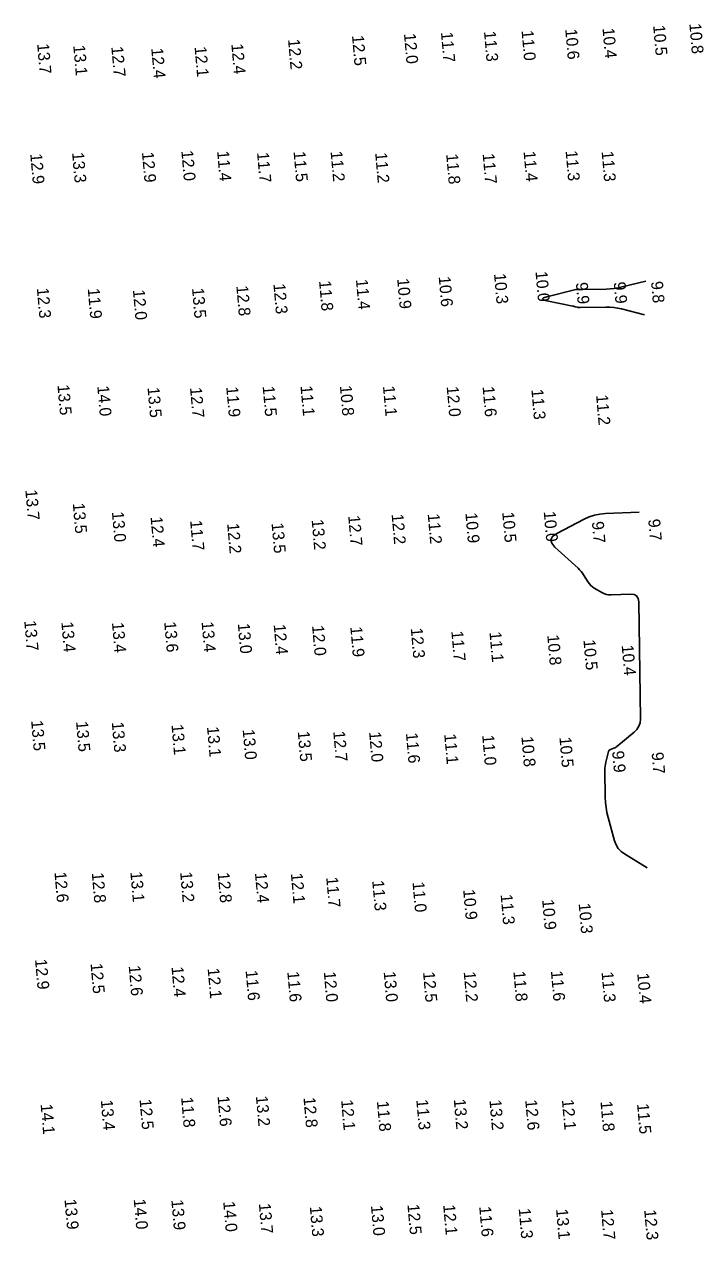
# Model space of a CAD drawing. Extents: x 988130 to 1132882, y 654656 to 841453.
# Drawn here: x 1101485 to 1101772, y 688188 to 688702 of the extents above; entities that cross this region are included whole.
import ezdxf

# ---------------------------------------------------------------- set-up
doc = ezdxf.new("R2010")
doc.units = 0
doc.layers.add('V-TOPO-MINR', color=7, linetype='Continuous')
doc.layers.add('V-TOPO-SOUN', color=7, linetype='Continuous')

msp = doc.modelspace()

# ---------------------------------------------------------------- linework, layer by layer
at = {"layer": 'V-TOPO-MINR'}
for points in [[(1101747.91, 688593.12), (1101737.87, 688590.64), (1101736.19, 688590.27), (1101734.49, 688590), (1101732.79, 688589.83), (1101731.07, 688589.76), (1101719.94, 688589.62), (1101719.81, 688589.62), (1101719.67, 688589.62), (1101719.53, 688589.62), (1101719.4, 688589.62), (1101718.85, 688589.63), (1101718.72, 688589.63), (1101718.58, 688589.61), (1101718.45, 688589.59), (1101718.32, 688589.57), (1101706.03, 688586.51), (1101704.61, 688586.05), (1101704.14, 688585.61), (1101704.63, 688585.19), (1101706.07, 688584.78), (1101717.05, 688582.53), (1101717.3, 688582.48), (1101717.55, 688582.42), (1101717.8, 688582.37), (1101718.05, 688582.31), (1101719.05, 688582.08), (1101719.3, 688582.03), (1101719.56, 688582), (1101719.81, 688581.98), (1101720.07, 688581.97), (1101730.94, 688582.12), (1101732.62, 688582.08), (1101734.29, 688581.94), (1101735.94, 688581.7), (1101737.58, 688581.34), (1101747.39, 688578.88)], [(1101748.46, 688345.1), (1101738.87, 688350.91), (1101737.41, 688351.98), (1101736.22, 688353.26), (1101735.31, 688354.75), (1101734.67, 688356.45), (1101731.94, 688366.31), (1101731.42, 688368.43), (1101731.05, 688370.56), (1101730.81, 688372.72), (1101730.72, 688374.9), (1101730.58, 688386.27), (1101730.6, 688387.15), (1101730.67, 688388.02), (1101730.8, 688388.89), (1101730.98, 688389.75), (1101732.07, 688394.17), (1101732.2, 688394.5), (1101732.38, 688394.77), (1101732.64, 688394.98), (1101732.96, 688395.13), (1101734.38, 688395.6), (1101734.73, 688395.73), (1101735.06, 688395.9), (1101735.37, 688396.09), (1101735.67, 688396.31), (1101743, 688402.38), (1101744.15, 688403.54), (1101744.96, 688404.87), (1101745.44, 688406.34), (1101745.59, 688407.98), (1101744.88, 688457.49), (1101744.64, 688458.98), (1101743.99, 688460.01), (1101742.92, 688460.61), (1101741.43, 688460.76), (1101733.17, 688460.41), (1101732.21, 688460.43), (1101731.28, 688460.59), (1101730.39, 688460.88), (1101729.53, 688461.31), (1101726.04, 688463.34), (1101725.29, 688463.84), (1101724.61, 688464.41), (1101724.02, 688465.07), (1101723.5, 688465.81), (1101721.57, 688468.91), (1101721.07, 688469.66), (1101720.51, 688470.38), (1101719.91, 688471.05), (1101719.26, 688471.69), (1101709.45, 688480.65), (1101708.1, 688482.28), (1101707.78, 688483.78), (1101708.48, 688485.14), (1101710.2, 688486.37), (1101721.84, 688492.42), (1101723.99, 688493.39), (1101726.21, 688494.12), (1101728.49, 688494.59), (1101730.84, 688494.82), (1101745.13, 688495.43)]]:
    msp.add_lwpolyline(points, dxfattribs=at)

# ---------------------------------------------------------------- texts
at = {"layer": 'V-TOPO-SOUN'}
for s, p in [('10.5 ', (1101750.96, 688701.24)), ('10.8 ', (1101766.25, 688701.99)), ('12.5 ', (1101623.67, 688696.96)), ('12.0 ', (1101645.63, 688697.75)), ('11.7 ', (1101661.26, 688698.38)), ('11.3 ', (1101679.46, 688698.7)), ('11.0 ', (1101695.34, 688699.08)), ('10.6 ', (1101713.8, 688699.61)), ('10.4 ', (1101729.56, 688700.07)), ('13.7 ', (1101490.58, 688693.47)), ('13.1 ', (1101505.85, 688692.78)), ('12.7 ', (1101521.93, 688692.24)), ('12.4 ', (1101538.82, 688691.59)), ('12.1 ', (1101557.12, 688692.2)), ('12.4 ', (1101572.66, 688693.38)), ('12.2 ', (1101596.63, 688695.34)), ('12.9 ', (1101487.67, 688646.94)), ('13.3 ', (1101505.36, 688647.45)), ('12.9 ', (1101534.88, 688647.58)), ('12.0 ', (1101551.53, 688648.24)), ('11.4 ', (1101566.65, 688648.08)), ('11.7 ', (1101583.53, 688647.49)), ('11.5 ', (1101598.97, 688647.89)), ('11.2 ', (1101614.62, 688647.97)), ('11.2 ', (1101633.46, 688647.38)), ('11.8 ', (1101663.48, 688646.84)), ('11.7 ', (1101678.89, 688646.99)), ('11.4 ', (1101696.19, 688647.95)), ('11.3 ', (1101713.96, 688648.21)), ('11.3 ', (1101729.18, 688647.95)), ('11.4 ', (1101625.34, 688593.8)), ('10.9 ', (1101642.76, 688594.12)), ('10.6 ', (1101660.31, 688595.02)), ('10.3 ', (1101683.7, 688596.25)), ('10.0 ', (1101701.22, 688597.19)), ('12.3 ', (1101490.45, 688590.15)), ('11.9 ', (1101511.97, 688589.96)), ('12.0 ', (1101531.06, 688589.43)), ('13.5 ', (1101556.05, 688590.14)), ('12.8 ', (1101574.77, 688591.11)), ('12.3 ', (1101590.44, 688591.95)), ('11.8 ', (1101609.74, 688593.23)), ('9.9', (1101718.3, 688592.45)), ('9.9', (1101734.29, 688592.66)), ('9.8', (1101750.08, 688592.9)), ('13.5 ', (1101499.16, 688549.2)), ('14.0 ', (1101516, 688548.75)), ('13.5 ', (1101537.23, 688548.14)), ('12.7 ', (1101555.2, 688548.07)), ('11.9 ', (1101570.51, 688548.39)), ('11.5 ', (1101585.9, 688548.65)), ('11.1 ', (1101601.9, 688548.81)), ('10.8 ', (1101618.55, 688548.87)), ('11.1 ', (1101636.75, 688548.72)), ('12.0 ', (1101663.68, 688548.52)), ('11.6 ', (1101678.86, 688548.5)), ('11.3 ', (1101699.49, 688547.32)), ('11.2 ', (1101726.84, 688544.95)), ('13.7 ', (1101485.59, 688504.8)), ('13.5 ', (1101505.64, 688499.15)), ('10.0 ', (1101704.71, 688495.67)), ('13.0 ', (1101522.18, 688495.53)), ('12.4 ', (1101538.53, 688493.42)), ('11.7 ', (1101555.25, 688491.88)), ('12.2 ', (1101570.89, 688490.62)), ('13.5 ', (1101589.66, 688490.79)), ('13.2 ', (1101606.61, 688492.22)), ('12.7 ', (1101622.05, 688493.91)), ('12.2 ', (1101640.41, 688494.54)), ('11.2 ', (1101655.66, 688494.67)), ('10.9 ', (1101671.59, 688495.07)), ('10.5 ', (1101687.17, 688495.37)), ('9.7', (1101725.07, 688491.37)), ('9.7', (1101748.89, 688492.38)), ('13.7 ', (1101485.13, 688449.49)), ('13.4 ', (1101500.82, 688448.95)), ('13.4 ', (1101522.21, 688448.71)), ('13.6 ', (1101544.28, 688448.97)), ('13.4 ', (1101560.08, 688449.02)), ('13.0 ', (1101575.39, 688448.35)), ('12.4 ', (1101590.56, 688447.91)), ('12.0 ', (1101606.79, 688447.44)), ('11.9 ', (1101622.95, 688446.93)), ('12.3 ', (1101648.5, 688446.38)), ('11.7 ', (1101665.65, 688445.11)), ('11.1 ', (1101681.77, 688444.73)), ('10.8 ', (1101706.2, 688443.45)), ('10.5 ', (1101721.49, 688441.4)), ('10.4 ', (1101737.65, 688439.12)), ('13.5 ', (1101488.04, 688407.27)), ('13.5 ', (1101507.03, 688406.87)), ('13.3 ', (1101522.13, 688406.61)), ('13.1 ', (1101547.36, 688405.56)), ('13.1 ', (1101562.38, 688404.65)), ('13.0 ', (1101577.45, 688403.5)), ('13.5 ', (1101600.73, 688402.71)), ('12.7 ', (1101615.74, 688402.73)), ('12.0 ', (1101630.89, 688402.49)), ('11.6 ', (1101646.46, 688402)), ('11.1 ', (1101662.65, 688401.59)), ('11.0 ', (1101678.71, 688401.11)), ('10.8 ', (1101695.26, 688400.5)), ('10.5 ', (1101711.33, 688400.23)), ('9.9', (1101733.64, 688394.35)), ('9.7', (1101750.3, 688393.78)), ('12.6 ', (1101497.9, 688343.18)), ('12.8 ', (1101513.68, 688342.92)), ('13.1 ', (1101529.98, 688343.26)), ('13.2 ', (1101551.03, 688343.22)), ('12.8 ', (1101566.87, 688342.99)), ('12.4 ', (1101582.64, 688342.88)), ('12.1 ', (1101597.83, 688342.68)), ('11.7 ', (1101612.77, 688340.99)), ('11.3 ', (1101632.22, 688339.59)), ('11.0 ', (1101649.24, 688339)), ('10.9 ', (1101670.65, 688335.8)), ('11.3 ', (1101686.49, 688333.74)), ('10.9 ', (1101704.04, 688331.54)), ('10.3 ', (1101719.46, 688329.96)), ('12.9 ', (1101489.69, 688306.32)), ('12.5 ', (1101513.15, 688304.58)), ('12.6 ', (1101529.27, 688303.62)), ('12.4 ', (1101547.37, 688303.16)), ('12.1 ', (1101562.64, 688302.5)), ('11.6 ', (1101578.7, 688301.61)), ('11.6 ', (1101596.32, 688301.07)), ('12.0 ', (1101611.74, 688301.05)), ('13.0 ', (1101637.06, 688301.07)), ('12.5 ', (1101653.69, 688300.96)), ('12.2 ', (1101670.88, 688301.04)), ('11.8 ', (1101691.88, 688301.25)), ('11.6 ', (1101707.73, 688301.43)), ('11.3 ', (1101729.15, 688300.95)), ('10.4 ', (1101744.23, 688300.39)), ('14.1 ', (1101492.05, 688245.05)), ('13.4 ', (1101517.49, 688246.8)), ('12.5 ', (1101533.86, 688247.1)), ('11.8 ', (1101551.43, 688247.98)), ('12.6 ', (1101566.82, 688248.43)), ('13.2 ', (1101583.04, 688248.5)), ('12.8 ', (1101603.15, 688247.92)), ('12.1 ', (1101619.06, 688246.84)), ('11.8 ', (1101634.2, 688246.3)), ('11.3 ', (1101650.84, 688246.96)), ('13.2 ', (1101666.69, 688247.14)), ('13.2 ', (1101681.76, 688246.83)), ('12.6 ', (1101696.89, 688246.83)), ('12.1 ', (1101712.39, 688246.95)), ('11.8 ', (1101728.68, 688246.28)), ('11.5 ', (1101744.15, 688245.24)), ('13.9 ', (1101502.14, 688204.83)), ('14.0 ', (1101531.4, 688204.9)), ('13.9 ', (1101547.31, 688204.6)), ('14.0 ', (1101569.23, 688203.86)), ('13.7 ', (1101584.29, 688203.06)), ('13.3 ', (1101605.82, 688201.83)), ('13.0 ', (1101631.67, 688202.19)), ('12.5 ', (1101647.09, 688202.67)), ('12.1 ', (1101662.21, 688202.52)), ('11.6 ', (1101677.44, 688201.78)), ('11.3 ', (1101694.13, 688200.97)), ('13.1 ', (1101709.92, 688200.7)), ('12.7 ', (1101728.94, 688200.48)), ('12.3 ', (1101747.17, 688200.4))]:
    msp.add_text(s, height=5, rotation=275, dxfattribs=at).set_placement(p)

doc.saveas('drawing.dxf')
